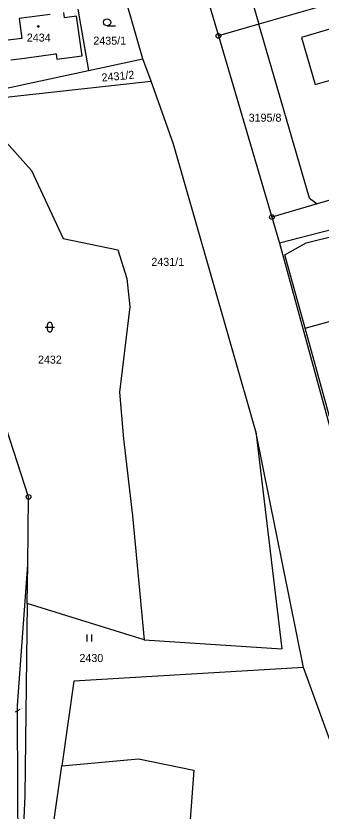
# Model space of a CAD drawing. Extents: x -736345 to -729997, y -1130177 to -1122501.
# Drawn here: x -733207.8 to -733143, y -1128131.3 to -1127962.5 of the extents above; entities that cross this region are included whole.
import ezdxf

# ---------------------------------------------------------------- set-up
doc = ezdxf.new("R2010")
doc.units = 0
for name, color, linetype in [('Vrstva 1', 7, 'Continuous'), ('Vrstva 16', 7, 'Continuous'), ('Vrstva 18', 7, 'Continuous'), ('Vrstva 19', 7, 'Continuous'), ('Vrstva 25', 7, 'Continuous')]:
    doc.layers.add(name, color=color, linetype=linetype)

msp = doc.modelspace()

# ---------------------------------------------------------------- linework, layer by layer
at = {"layer": 'Vrstva 1'}
for points in [[(-733167.27, -1127926.17), (-733156.2, -1127964.22)], [(-733176.01, -1127928.75), (-733164.8, -1127966.7)], [(-733132.48, -1127957.38), (-733156.2, -1127964.22)], [(-733180.8, -1127971.55), (-733184.16, -1127960.03)], [(-733200.53, -1127962.14), (-733207.06, -1127963.01)], [(-733197.45, -1127962.84), (-733197.59, -1127961.74)], [(-733194.91, -1127962.5), (-733197.45, -1127962.84)], [(-733193.74, -1127970.92), (-733194.91, -1127962.5)], [(-733194.6, -1127961.02), (-733192.37, -1127974.04)], [(-733207.06, -1127963.01), (-733206.49, -1127967.24)], [(-733156.2, -1127964.22), (-733164.8, -1127966.7)], [(-733145.46, -1128001.13), (-733156.2, -1127964.22)], [(-733140.25, -1127965.01), (-733147.15, -1127967.04)], [(-733206.49, -1127967.24), (-733209.38, -1127967.63)], [(-733164.8, -1127966.7), (-733153.45, -1128005.18)], [(-733147.15, -1127967.04), (-733144.24, -1127977.05)], [(-733205.93, -1127971.42), (-733199.4, -1127970.54)], [(-733199.4, -1127970.54), (-733199.22, -1127970.52)], [(-733199.22, -1127970.52), (-733199.07, -1127971.64)], [(-733199.07, -1127971.64), (-733193.74, -1127970.92)], [(-733208.82, -1127971.81), (-733205.93, -1127971.42)], [(-733192.37, -1127974.04), (-733180.8, -1127971.55)], [(-733179.09, -1127976.35), (-733180.8, -1127971.55)], [(-733218.04, -1127979.57), (-733192.37, -1127974.04)], [(-733144.24, -1127977.05), (-733137.32, -1127975.03)], [(-733217.68, -1127980.53), (-733179.75, -1127976.42)], [(-733179.75, -1127976.42), (-733179.09, -1127976.35)], [(-733174.34, -1127989.72), (-733179.09, -1127976.35)], [(-733217.68, -1127980.53), (-733204.46, -1127995.31)], [(-733166.88, -1128015.6), (-733174.34, -1127989.72)], [(-733204.46, -1127995.31), (-733197.75, -1128009.72)], [(-733123.28, -1127996.39), (-733143.84, -1128002.38)], [(-733104.39, -1127998.48), (-733151.8, -1128010.73)], [(-733145.46, -1128001.13), (-733143.84, -1128002.38)], [(-733143.84, -1128002.38), (-733153.45, -1128005.18)], [(-733153.45, -1128005.18), (-733151.8, -1128010.73)], [(-733146.2, -1128010.66), (-733126.47, -1128005.73)], [(-733197.75, -1128009.72), (-733186.15, -1128012.1)], [(-733151.8, -1128010.73), (-733135.82, -1128069.16)], [(-733150.71, -1128013.18), (-733146.2, -1128010.66)], [(-733186.15, -1128012.1), (-733184.24, -1128018.24)], [(-733146.4, -1128028.76), (-733150.71, -1128013.18)], [(-733156.89, -1128050.73), (-733166.88, -1128015.6)], [(-733184.24, -1128018.24), (-733183.59, -1128024.21)], [(-733146.4, -1128028.76), (-733103.56, -1128016.91)], [(-733183.59, -1128024.21), (-733185.77, -1128042.37)], [(-733141.22, -1128047.51), (-733146.4, -1128028.76)], [(-733205.09, -1128064.58), (-733213.85, -1128037.66)], [(-733185.77, -1128042.37), (-733184.93, -1128052.25)], [(-733146.72, -1128100.84), (-733156.89, -1128050.73)], [(-733156.89, -1128050.73), (-733151.33, -1128096.84)], [(-733184.93, -1128052.25), (-733183.01, -1128068.62)], [(-733205.27, -1128079), (-733205.09, -1128064.58)], [(-733183.01, -1128068.62), (-733180.53, -1128094.97)], [(-733207.45, -1128108.9), (-733205.27, -1128079)], [(-733205.38, -1128087.21), (-733205.27, -1128079)], [(-733205.38, -1128087.21), (-733205.89, -1128128.03)], [(-733180.53, -1128094.97), (-733205.38, -1128087.21)], [(-733180.53, -1128094.97), (-733151.33, -1128096.84)], [(-733146.72, -1128100.84), (-733195.47, -1128103.68)], [(-733127.22, -1128154.51), (-733146.72, -1128100.84)], [(-733195.47, -1128103.68), (-733198.02, -1128121.67)], [(-733207.39, -1128128.01), (-733207.45, -1128108.9)], [(-733198.02, -1128121.67), (-733181.77, -1128120.22)], [(-733181.77, -1128120.22), (-733170.03, -1128122.59)], [(-733202.45, -1128152.97), (-733198.02, -1128121.67)], [(-733170.03, -1128122.59), (-733172.53, -1128156.94)], [(-733207.18, -1128156.41), (-733207.39, -1128128.01)], [(-733205.89, -1128128.03), (-733207.18, -1128156.41)]]:
    msp.add_lwpolyline(points, dxfattribs=at)
at = {"layer": 'Vrstva 16'}
msp.add_lwpolyline([(-733206.95, -1128109.72), (-733207.92, -1128110.27)], dxfattribs=at)
at = {"layer": 'Vrstva 25'}
for points in [[(-733188.41, -1127964.57), (-733186.66, -1127964.57)], [(-733201.09, -1128029.05), (-733201.09, -1128028.05)], [(-733200.09, -1128028.05), (-733200.09, -1128029.05)], [(-733201.59, -1128028.55), (-733199.59, -1128028.55)], [(-733192.667, -1128095.315), (-733192.667, -1128093.815)], [(-733191.633, -1128095.315), (-733191.633, -1128093.815)]]:
    msp.add_lwpolyline(points, dxfattribs=at)
for centre, radius in [((-733188.41, -1127963.82), 0.75), ((-733203.01, -1127964.7), 0.175), ((-733164.8, -1127966.7), 0.5), ((-733164.8, -1127966.7), 0.032), ((-733153.45, -1128005.18), 0.5), ((-733153.45, -1128005.18), 0.032), ((-733205.09, -1128064.58), 0.5), ((-733205.09, -1128064.58), 0.032)]:
    msp.add_circle(centre, radius, dxfattribs=at)
for centre, start, end in [((-733200.59, -1128028.05), 0.10099, 180.00143), ((-733200.59, -1128029.05), 180.10243, 0.00286)]:
    msp.add_arc(centre, 0.5, start, end, dxfattribs=at)

# ---------------------------------------------------------------- texts
at = {"layer": 'Vrstva 18'}
for s, height, p in [('2435/1', 1.7, (-733191.34, -1127968.57)), ('3195/8', 1.7, (-733158.38, -1127984.92)), ('2431/1', 1.7, (-733179.03, -1128015.53)), ('2432', 1.7, (-733203.09, -1128036.29)), ('2430', 1.7, (-733194.29, -1128099.64)), ('3162/6', 0.1, (-733206.75, -1128109.52))]:
    msp.add_text(s, height=height, dxfattribs=at).set_placement(p)
msp.add_text('2431/2', height=1.7, rotation=5.30004, dxfattribs=at).set_placement((-733189.5, -1127976.413))
at = {"layer": 'Vrstva 19'}
msp.add_text('2434', height=1.7, dxfattribs=at).set_placement((-733205.45, -1127967.91))

doc.saveas('drawing.dxf')
